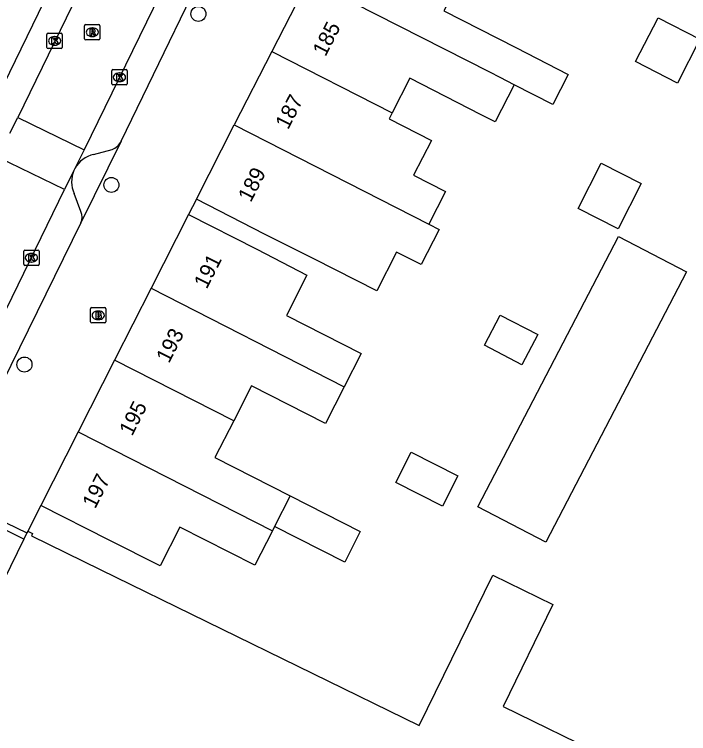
# Model space of a CAD drawing. Extents: x 160107 to 160928, y 382056 to 382918.
# Drawn here: x 160264.7 to 160308.66, y 382128.84 to 382175.73 of the extents above; entities that cross this region are included whole.
import ezdxf

# ---------------------------------------------------------------- set-up
doc = ezdxf.new("R2010")
doc.units = 0
for name, color, linetype in [('IMGEO_Boom', 7, 'Continuous'), ('IMGEO_Brandkraan', 7, 'Continuous'), ('IMGEO_Kolk', 7, 'Continuous'), ('IMGEO_Pand', 7, 'Continuous'), ('IMGEO_Pand_nummerreeks', 7, 'Continuous'), ('IMGEO_Rijbaan_lokaal_open', 7, 'Continuous'), ('IMGEO_Rioolput', 7, 'Continuous'), ('IMGEO_Voetpad_open', 7, 'Continuous')]:
    doc.layers.add(name, color=color, linetype=linetype)

msp = doc.modelspace()

# ---------------------------------------------------------------- linework, layer by layer
at = {"layer": 'IMGEO_Boom'}
for centre in [(160276.698, 382175.758), (160271.027, 382164.606), (160265.361, 382152.896)]:
    msp.add_circle(centre, 0.489, dxfattribs=at)
at = {"layer": 'IMGEO_Brandkraan'}
for p, q in [((160269.745, 382156.606), (160270.597, 382156.606)), ((160269.67, 382155.68), (160269.67, 382156.532)), ((160270.158, 382156.386), (160270.183, 382156.386)), ((160270.671, 382156.532), (160270.671, 382155.68)), ((160270.181, 382155.826), (160270.156, 382155.826)), ((160270.597, 382155.606), (160269.745, 382155.606))]:
    msp.add_line(p, q, dxfattribs=at)
for points in [[(160269.745, 382156.606), (160270.597, 382156.606)], [(160269.67, 382155.68), (160269.67, 382156.532)], [(160270.018, 382156.306), (160270.018, 382155.906), (160270.231, 382155.906)], [(160270.249, 382156.306), (160270.018, 382156.306)], [(160270.197, 382156.225), (160270.143, 382156.225), (160270.143, 382156.149)], [(160270.143, 382156.149), (160270.196, 382156.149)], [(160270.671, 382156.532), (160270.671, 382155.68)], [(160270.205, 382156.073), (160270.143, 382156.073), (160270.143, 382155.992)], [(160270.143, 382155.992), (160270.205, 382155.992)], [(160270.597, 382155.606), (160269.745, 382155.606)]]:
    msp.add_lwpolyline(points, dxfattribs=at)
for centre, radius, start, end in [((160269.747, 382156.53), 0.0765, 91.552, 178.448), ((160269.747, 382156.53), 0.0765, 91.552, 178.448), ((160270.595, 382156.53), 0.0765, 1.552, 88.448), ((160270.595, 382156.53), 0.0765, 1.552, 88.448), ((160270.198, 382156.187), 0.0379, 267.8285, 90.9355), ((160270.253, 382156.161), 0.145, 59.4692, 91.5367), ((160270.278, 382156.208), 0.0922, 285.5137, 58.1501), ((160269.747, 382155.682), 0.0765, 181.552, 268.448), ((160269.747, 382155.682), 0.0765, 181.552, 268.448), ((160270.206, 382156.032), 0.0404, 269.8759, 90.5077), ((160270.237, 382156.157), 0.251, 268.6676, 293.5347), ((160270.283, 382156.016), 0.105, 301.3115, 78.989), ((160270.595, 382155.682), 0.0765, 271.552, 358.448), ((160270.595, 382155.682), 0.0765, 271.552, 358.448)]:
    msp.add_arc(centre, radius, start, end, dxfattribs=at)
for centre, major_axis, ratio, start_param, end_param in [((160270.157, 382156.106), (-0.387, 0.002), 0.722429, 4.712389, 7.853982), ((160270.182, 382156.106), (-0.39, 0.002), 0.717154, 1.570796, 4.712389)]:
    msp.add_ellipse(centre, major_axis=major_axis, ratio=ratio, start_param=start_param, end_param=end_param, dxfattribs=at)
at = {"layer": 'IMGEO_Kolk'}
for p, q in [((160266.827, 382173.572), (160266.827, 382174.424)), ((160266.902, 382174.498), (160267.754, 382174.498)), ((160267.828, 382174.424), (160267.828, 382173.572)), ((160267.315, 382174.278), (160267.34, 382174.278)), ((160267.754, 382173.498), (160266.902, 382173.498)), ((160267.338, 382173.718), (160267.313, 382173.718)), ((160271.128, 382172.125), (160271.98, 382172.125)), ((160271.053, 382171.199), (160271.053, 382172.051)), ((160271.541, 382171.905), (160271.566, 382171.905)), ((160272.054, 382172.051), (160272.054, 382171.199)), ((160271.564, 382171.345), (160271.539, 382171.345)), ((160271.98, 382171.125), (160271.128, 382171.125)), ((160265.391, 382160.358), (160266.243, 382160.358)), ((160265.316, 382159.432), (160265.316, 382160.284)), ((160265.804, 382160.138), (160265.829, 382160.138)), ((160266.317, 382160.284), (160266.317, 382159.432)), ((160265.827, 382159.578), (160265.802, 382159.578)), ((160266.243, 382159.358), (160265.391, 382159.358))]:
    msp.add_line(p, q, dxfattribs=at)
for points in [[(160266.827, 382173.572), (160266.827, 382174.424)], [(160266.902, 382174.498), (160267.754, 382174.498)], [(160267.828, 382174.424), (160267.828, 382173.572)], [(160267.148, 382174.198), (160267.271, 382174.198), (160267.271, 382174.047), (160267.401, 382174.198), (160267.565, 382174.198), (160267.419, 382174.047), (160267.572, 382173.798), (160267.42, 382173.798), (160267.335, 382173.962), (160267.271, 382173.895), (160267.271, 382173.798), (160267.148, 382173.798), (160267.148, 382174.198)], [(160267.754, 382173.498), (160266.902, 382173.498)], [(160271.128, 382172.125), (160271.98, 382172.125)], [(160271.053, 382171.199), (160271.053, 382172.051)], [(160271.374, 382171.825), (160271.497, 382171.825), (160271.497, 382171.674), (160271.627, 382171.825), (160271.791, 382171.825), (160271.645, 382171.674), (160271.798, 382171.425), (160271.646, 382171.425), (160271.561, 382171.589), (160271.497, 382171.522), (160271.497, 382171.425), (160271.374, 382171.425), (160271.374, 382171.825)], [(160272.054, 382172.051), (160272.054, 382171.199)], [(160271.98, 382171.125), (160271.128, 382171.125)], [(160265.391, 382160.358), (160266.243, 382160.358)], [(160265.316, 382159.432), (160265.316, 382160.284)], [(160265.637, 382160.058), (160265.76, 382160.058), (160265.76, 382159.907), (160265.89, 382160.058), (160266.054, 382160.058), (160265.908, 382159.907), (160266.061, 382159.658), (160265.909, 382159.658), (160265.824, 382159.822), (160265.76, 382159.755), (160265.76, 382159.658), (160265.637, 382159.658), (160265.637, 382160.058)], [(160266.317, 382160.284), (160266.317, 382159.432)], [(160266.243, 382159.358), (160265.391, 382159.358)]]:
    msp.add_lwpolyline(points, dxfattribs=at)
for centre, start, end in [((160266.904, 382174.422), 91.552, 178.448), ((160266.904, 382174.422), 91.552, 178.448), ((160267.752, 382174.422), 1.552, 88.448), ((160267.752, 382174.422), 1.552, 88.448), ((160266.904, 382173.574), 181.552, 268.448), ((160266.904, 382173.574), 181.552, 268.448), ((160267.752, 382173.574), 271.552, 358.448), ((160267.752, 382173.574), 271.552, 358.448), ((160271.13, 382172.049), 91.552, 178.448), ((160271.13, 382172.049), 91.552, 178.448), ((160271.978, 382172.049), 1.552, 88.448), ((160271.978, 382172.049), 1.552, 88.448), ((160271.13, 382171.201), 181.552, 268.448), ((160271.13, 382171.201), 181.552, 268.448), ((160271.978, 382171.201), 271.552, 358.448), ((160271.978, 382171.201), 271.552, 358.448), ((160265.393, 382160.282), 91.552, 178.448), ((160265.393, 382160.282), 91.552, 178.448), ((160266.241, 382160.282), 1.552, 88.448), ((160266.241, 382160.282), 1.552, 88.448), ((160265.393, 382159.434), 181.552, 268.448), ((160265.393, 382159.434), 181.552, 268.448), ((160266.241, 382159.434), 271.552, 358.448), ((160266.241, 382159.434), 271.552, 358.448)]:
    msp.add_arc(centre, 0.0765, start, end, dxfattribs=at)
for centre, major_axis, ratio, start_param, end_param in [((160267.314, 382173.998), (-0.387, 0.002), 0.722429, 4.712389, 7.853982), ((160267.339, 382173.998), (-0.39, 0.002), 0.717154, 1.570796, 4.712389), ((160271.54, 382171.625), (-0.387, 0.002), 0.722429, 4.712389, 7.853982), ((160271.565, 382171.625), (-0.39, 0.002), 0.717154, 1.570796, 4.712389), ((160265.803, 382159.858), (-0.387, 0.002), 0.722429, 4.712389, 7.853982), ((160265.828, 382159.858), (-0.39, 0.002), 0.717154, 1.570796, 4.712389)]:
    msp.add_ellipse(centre, major_axis=major_axis, ratio=ratio, start_param=start_param, end_param=end_param, dxfattribs=at)
at = {"layer": 'IMGEO_Pand'}
for points in [[(160293.929, 382178.36), (160293.537, 382177.595), (160292.699, 382175.959), (160297.382, 382173.561), (160300.8, 382171.811), (160299.801, 382169.859), (160297.29, 382171.141)], [(160283.886, 382177.981), (160281.494, 382173.309)], [(160297.29, 382171.141), (160296.38, 382171.605), (160295.698, 382171.953), (160283.886, 382177.981)], [(160306.661, 382175.507), (160309.397, 382174.106), (160307.932, 382171.246), (160305.196, 382172.646), (160306.661, 382175.507)], [(160281.494, 382173.309), (160279.039, 382168.516)], [(160281.494, 382173.309), (160289.327, 382169.311)], [(160297.29, 382171.141), (160296.049, 382168.717), (160295.14, 382169.183), (160290.483, 382171.568), (160289.327, 382169.311)], [(160289.327, 382169.311), (160289.13, 382168.927), (160291.89, 382167.514), (160290.723, 382165.235), (160292.798, 382164.172), (160291.711, 382162.05)], [(160276.565, 382163.685), (160279.039, 382168.516)], [(160279.039, 382168.516), (160291.711, 382162.05)], [(160305.573, 382164.692), (160304.068, 382161.744), (160301.453, 382163.078), (160302.958, 382166.027), (160305.573, 382164.692)], [(160291.711, 382162.05), (160292.4, 382161.698), (160291.232, 382159.409), (160289.605, 382160.216), (160288.335, 382157.712), (160284.276, 382159.772), (160281.016, 382161.405), (160276.565, 382163.685)], [(160276.053, 382162.678), (160273.611, 382157.868)], [(160276.053, 382162.678), (160280.512, 382160.415), (160283.774, 382158.734), (160282.468, 382156.13), (160282.447, 382156.09), (160287.308, 382153.621), (160286.203, 382151.443)], [(160308.517, 382158.938), (160299.344, 382141.314), (160294.908, 382143.623), (160304.081, 382161.247), (160308.517, 382158.938)], [(160273.611, 382157.868), (160271.237, 382153.191)], [(160273.611, 382157.868), (160286.203, 382151.443)], [(160298.816, 382154.848), (160297.792, 382152.88), (160295.351, 382154.15), (160296.376, 382156.118), (160298.816, 382154.848)], [(160271.237, 382153.191), (160268.863, 382148.514)], [(160278.999, 382149.23), (160271.237, 382153.191)], [(160286.203, 382151.443), (160284.989, 382149.051), (160280.154, 382151.505), (160278.999, 382149.23)], [(160278.999, 382149.23), (160277.78, 382146.827), (160282.681, 382144.34)], [(160268.863, 382148.514), (160266.422, 382143.705)], [(160268.863, 382148.514), (160281.521, 382142.055)], [(160293.61, 382145.652), (160292.606, 382143.673), (160289.567, 382145.215), (160290.571, 382147.194), (160293.61, 382145.652)], [(160282.681, 382144.34), (160287.253, 382142.02), (160286.24, 382140.023), (160281.667, 382142.343)], [(160282.681, 382144.34), (160281.667, 382142.343)], [(160281.521, 382142.055), (160280.382, 382139.812), (160275.488, 382142.297), (160274.213, 382139.765), (160270.881, 382141.442), (160266.422, 382143.705)], [(160281.667, 382142.343), (160281.521, 382142.055)], [(160265.522, 382141.924), (160265.325, 382141.522)], [(160265.572, 382142.026), (160265.522, 382141.924)], [(160265.572, 382142.026), (160265.884, 382141.874), (160265.814, 382141.732), (160270.306, 382139.534), (160291.099, 382129.36), (160295.894, 382139.16), (160299.808, 382137.244), (160296.557, 382130.6), (160303.324, 382127.289), (160303.494, 382127.636), (160319.256, 382119.924)], [(160265.325, 382141.522), (160258.345, 382127.256), (160288.167, 382112.664), (160288.189, 382112.709)]]:
    msp.add_lwpolyline(points, dxfattribs=at)
at = {"layer": 'IMGEO_Rijbaan_lokaal_open'}
for points in [[(160297.633, 382225.052), (160269.244, 382166.896)], [(160279.115, 382198.191), (160264.923, 382169.002)], [(160264.412, 382167.983), (160264.923, 382169.002)], [(160264.923, 382169.002), (160269.244, 382166.896)], [(160269.244, 382166.896), (160268.655, 382165.689)], [(160267.977, 382164.299), (160263.655, 382166.405)], [(160268.583, 382165.542), (160267.977, 382164.299)], [(160268.655, 382165.689), (160268.583, 382165.542)], [(160252.457, 382132.435), (160267.977, 382164.299)]]:
    msp.add_lwpolyline(points, dxfattribs=at)
at = {"layer": 'IMGEO_Rioolput'}
for p, q in [((160269.283, 382174.135), (160269.283, 382174.987)), ((160269.358, 382175.061), (160270.21, 382175.061)), ((160270.284, 382174.987), (160270.284, 382174.135)), ((160269.771, 382174.841), (160269.796, 382174.841)), ((160270.21, 382174.061), (160269.358, 382174.061)), ((160269.794, 382174.281), (160269.769, 382174.281))]:
    msp.add_line(p, q, dxfattribs=at)
for points in [[(160269.283, 382174.135), (160269.283, 382174.987)], [(160269.358, 382175.061), (160270.21, 382175.061)], [(160270.284, 382174.987), (160270.284, 382174.135)], [(160269.872, 382174.759), (160269.62, 382174.761), (160269.62, 382174.361)], [(160269.62, 382174.361), (160269.744, 382174.361), (160269.744, 382174.523), (160269.755, 382174.523)], [(160269.798, 382174.68), (160269.744, 382174.68), (160269.744, 382174.599)], [(160269.744, 382174.599), (160269.796, 382174.599)], [(160269.802, 382174.494), (160269.873, 382174.361), (160270.013, 382174.361), (160269.948, 382174.487)], [(160270.21, 382174.061), (160269.358, 382174.061)]]:
    msp.add_lwpolyline(points, dxfattribs=at)
for centre, radius, start, end in [((160269.36, 382174.985), 0.0765, 91.552, 178.448), ((160269.36, 382174.985), 0.0765, 91.552, 178.448), ((160270.208, 382174.985), 0.0765, 1.552, 88.448), ((160270.208, 382174.985), 0.0765, 1.552, 88.448), ((160269.754, 382174.47), 0.0533, 26.0293, 88.6989), ((160269.78, 382174.788), 0.19, 274.7715, 282.9687), ((160269.804, 382174.584), 0.0964, 77.0061, 93.1865), ((160269.818, 382174.641), 0.0378, 276.6634, 79.6772), ((160269.871, 382174.649), 0.109, 350.3612, 89.416), ((160269.869, 382174.649), 0.112, 277.5842, 350.9817), ((160269.853, 382174.434), 0.108, 29.5134, 73.7905), ((160269.36, 382174.137), 0.0765, 181.552, 268.448), ((160269.36, 382174.137), 0.0765, 181.552, 268.448), ((160270.208, 382174.137), 0.0765, 271.552, 358.448), ((160270.208, 382174.137), 0.0765, 271.552, 358.448)]:
    msp.add_arc(centre, radius, start, end, dxfattribs=at)
for centre, major_axis, ratio, start_param, end_param in [((160269.77, 382174.561), (-0.387, 0.002), 0.722429, 4.712389, 7.853982), ((160269.795, 382174.561), (-0.39, 0.002), 0.717154, 1.570796, 4.712389)]:
    msp.add_ellipse(centre, major_axis=major_axis, ratio=ratio, start_param=start_param, end_param=end_param, dxfattribs=at)
at = {"layer": 'IMGEO_Voetpad_open'}
for points in [[(160264.03, 382171.188), (160276.342, 382196.54)], [(160271.674, 382167.46), (160285.692, 382196.432)], [(160271.674, 382167.46), (160269.03, 382162.132)], [(160269.867, 382166.593), (160271.068, 382166.912)], [(160269.044, 382162.869), (160268.609, 382164.045)], [(160276.565, 382163.685), (160276.053, 382162.678)], [(160269.03, 382162.132), (160255.306, 382134.187)], [(160266.422, 382143.705), (160265.572, 382142.026)], [(160262.798, 382143.225), (160265.522, 382141.924)], [(160265.325, 382141.522), (160263.511, 382142.409), (160256.532, 382128.146), (160255.673, 382126.391), (160301.823, 382103.81)]]:
    msp.add_lwpolyline(points, dxfattribs=at)
for centre, radius, start, end in [((160270.657, 382167.975), 1.14, 291.115, 333.1305), ((160270.247, 382164.819), 1.814, 102.0946, 151.3421), ((160270.244, 382164.822), 1.811, 156.5712, 205.4189), ((160268.228, 382162.516), 0.889, 334.4146, 23.4089)]:
    msp.add_arc(centre, radius, start, end, dxfattribs=at)

# ---------------------------------------------------------------- texts
at = {"layer": 'IMGEO_Pand_nummerreeks'}
for s, rotation, p in [('185', 62.8821, (160284.982, 382172.924)), ('187', 62.8821, (160282.548, 382168.172)), ('189', 62.8821, (160280.114, 382163.42)), ('191', 63.0884, (160277.242, 382157.776)), ('193', 63.0869, (160274.783, 382152.93)), ('195', 63.0884, (160272.375, 382148.187)), ('197', 63.0869, (160269.968, 382143.444))]:
    msp.add_text(s, height=1, rotation=rotation, dxfattribs=at).set_placement(p)

doc.saveas('drawing.dxf')
